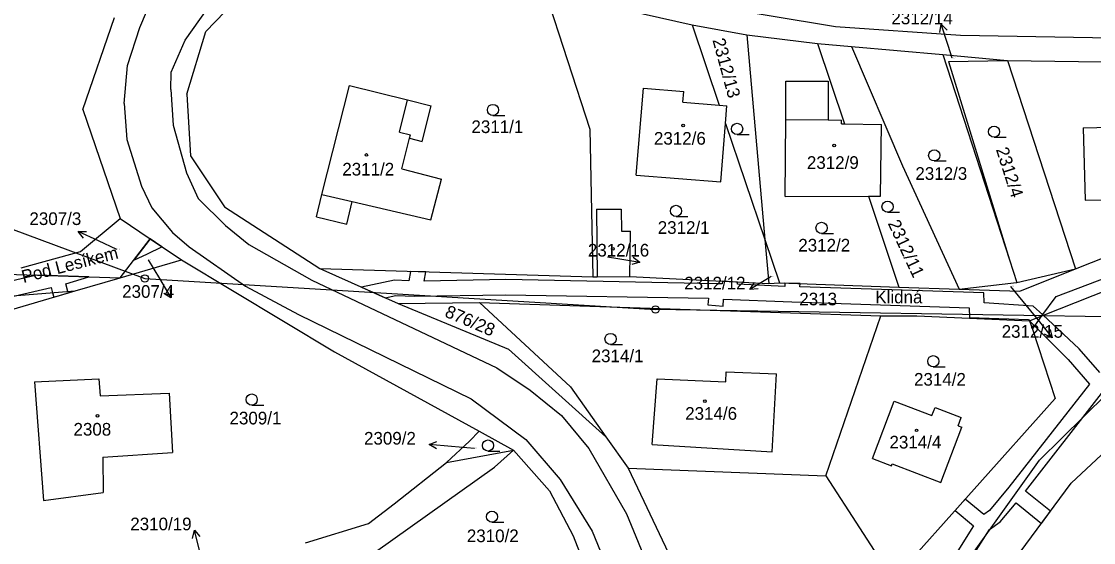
# Model space of a CAD drawing. Extents: x -785744 to -782822, y -1067550 to -1063910.
# Drawn here: x -783934.1 to -783790.4, y -1066249 to -1066179.1 of the extents above; entities that cross this region are included whole.
import ezdxf

# ---------------------------------------------------------------- set-up
doc = ezdxf.new("R2010")
doc.units = 0
for name, color, linetype in [('Hranice parcel', 7, 'Continuous'), ('Parcelní čísla', 7, 'Continuous'), ('Pop_ČP_popisy', 7, 'Continuous'), ('Poz_předměty', 7, 'Continuous'), ('Vnitřní kresba', 7, 'Continuous'), ('Věcná břemena k části', 7, 'Continuous'), ('Značky budov', 7, 'Continuous'), ('Značky kultur', 7, 'Continuous')]:
    doc.layers.add(name, color=color, linetype=linetype)

msp = doc.modelspace()

# ---------------------------------------------------------------- linework, layer by layer
at = {"layer": 'Hranice parcel'}
for points in [[(-783909.34, -1066180.43), (-783902.94, -1066173.72)], [(-783863.86, -1066175.06), (-783857.87, -1066193.55)], [(-783863.86, -1066175.06), (-783844.17, -1066179.53)], [(-783925.83, -1066190.9), (-783921.59, -1066178.56)], [(-783911.91, -1066188.85), (-783909.34, -1066180.43)], [(-783844.17, -1066179.53), (-783836.82, -1066180.86)], [(-783844.17, -1066179.53), (-783840.53, -1066190.31)], [(-783836.82, -1066180.86), (-783827.35, -1066182.05)], [(-783836.82, -1066180.86), (-783834.43, -1066208.35)], [(-783827.35, -1066182.05), (-783822.79, -1066182.45)], [(-783827.35, -1066182.05), (-783823.76, -1066192.82)], [(-783822.79, -1066182.45), (-783815.98, -1066198.44)], [(-783822.79, -1066182.45), (-783810.57, -1066183.52)], [(-783810.57, -1066183.52), (-783801.63, -1066211.05)], [(-783810.57, -1066183.52), (-783801.89, -1066184.32)], [(-783809.8, -1066184.43), (-783801.89, -1066184.32)], [(-783809.8, -1066184.43), (-783801.63, -1066211.05)], [(-783801.89, -1066184.32), (-783792.79, -1066212.28)], [(-783801.89, -1066184.32), (-783741.58, -1066185.18)], [(-783893.79, -1066202.3), (-783890.11, -1066187.67)], [(-783890.11, -1066187.67), (-783882.33, -1066189.61)], [(-783851.65, -1066199.69), (-783850.69, -1066188.02)], [(-783850.69, -1066188.02), (-783845.28, -1066188.49)], [(-783831.61, -1066192.25), (-783831.59, -1066187.1)], [(-783831.59, -1066187.1), (-783825.94, -1066187.08)], [(-783825.94, -1066187.08), (-783825.92, -1066192.28)], [(-783911.91, -1066188.85), (-783911.39, -1066197.12)], [(-783845.4, -1066189.89), (-783845.28, -1066188.49)], [(-783925.83, -1066190.9), (-783920.84, -1066205.51)], [(-783882.33, -1066189.61), (-783879.13, -1066190.41)], [(-783880.35, -1066195.17), (-783879.13, -1066190.41)], [(-783845.4, -1066189.89), (-783840.53, -1066190.31)], [(-783840.53, -1066190.31), (-783839.51, -1066190.4)], [(-783839.7, -1066192.75), (-783839.51, -1066190.4)], [(-783831.71, -1066202.55), (-783831.61, -1066192.25)], [(-783825.92, -1066192.28), (-783824.13, -1066192.32)], [(-783824.14, -1066192.82), (-783824.13, -1066192.32)], [(-783792.79, -1066212.28), (-783741.47, -1066191.93)], [(-783857.87, -1066193.55), (-783857.46, -1066213.35)], [(-783840.34, -1066200.61), (-783839.7, -1066192.75)], [(-783839.7, -1066192.75), (-783834.43, -1066208.35)], [(-783824.14, -1066192.82), (-783823.76, -1066192.82)], [(-783823.76, -1066192.82), (-783818.79, -1066192.9)], [(-783818.94, -1066202.52), (-783818.79, -1066192.9)], [(-783791.75, -1066193.35), (-783779.08, -1066193.03)], [(-783791.75, -1066193.35), (-783791.49, -1066203.06)], [(-783883.09, -1066198.83), (-783882.04, -1066194.74)], [(-783882.04, -1066194.74), (-783880.35, -1066195.17)], [(-783911.39, -1066197.12), (-783906.83, -1066203.94)], [(-783883.09, -1066198.83), (-783877.75, -1066200.23)], [(-783815.98, -1066198.44), (-783808.38, -1066215)], [(-783879.21, -1066205.69), (-783877.75, -1066200.23)], [(-783851.65, -1066199.69), (-783840.34, -1066200.61)], [(-783894.51, -1066205.3), (-783893.79, -1066202.3)], [(-783890.44, -1066206.26), (-783889.75, -1066203.25)], [(-783889.75, -1066203.25), (-783879.21, -1066205.69)], [(-783831.71, -1066202.55), (-783820.53, -1066202.53)], [(-783820.53, -1066202.53), (-783818.94, -1066202.52)], [(-783820.53, -1066202.53), (-783816.47, -1066214.72)], [(-783791.49, -1066203.06), (-783786.09, -1066203.01)], [(-783906.83, -1066203.94), (-783894.07, -1066212.24)], [(-783894.51, -1066205.3), (-783890.44, -1066206.26)], [(-783856.99, -1066204.28), (-783853.67, -1066204.25)], [(-783856.99, -1066204.28), (-783856.91, -1066213.34)], [(-783853.67, -1066204.25), (-783853.64, -1066207.22)], [(-783926.14, -1066209.96), (-783920.84, -1066205.51)], [(-783920.84, -1066205.51), (-783916.83, -1066208.23)], [(-783853.64, -1066207.22), (-783852.44, -1066207.21)], [(-783852.53, -1066213.3), (-783852.44, -1066207.21)], [(-783920.84, -1066213.48), (-783916.83, -1066208.23)], [(-783916.83, -1066208.23), (-783912.63, -1066211.08)], [(-783834.43, -1066208.35), (-783833.91, -1066214.26)], [(-783834.43, -1066208.35), (-783832.46, -1066214.17)], [(-783934.09, -1066212.15), (-783926.14, -1066209.96)], [(-783920.84, -1066213.48), (-783912.63, -1066211.08)], [(-783912.63, -1066211.08), (-783892.1, -1066223.39)], [(-783801.63, -1066211.05), (-783800.64, -1066214.09)], [(-783894.07, -1066212.24), (-783883.59, -1066216.92)], [(-783894.07, -1066212.24), (-783857.46, -1066213.35)], [(-783800.64, -1066214.09), (-783792.79, -1066212.28)], [(-783800.25, -1066215.28), (-783792.79, -1066212.28)], [(-783795.36, -1066215.99), (-783783.93, -1066211.64)], [(-783944.49, -1066212.71), (-783920.84, -1066213.48)], [(-783926.86, -1066215.24), (-783920.84, -1066213.48)], [(-783857.46, -1066213.35), (-783856.91, -1066213.34)], [(-783856.91, -1066213.34), (-783852.53, -1066213.3)], [(-783852.53, -1066213.3), (-783833.91, -1066214.26)], [(-783948.58, -1066221.6), (-783926.86, -1066215.24)], [(-783943.14, -1066216.53), (-783926.86, -1066215.24)], [(-783833.91, -1066214.26), (-783832.46, -1066214.17)], [(-783832.46, -1066214.17), (-783816.47, -1066214.72)], [(-783816.47, -1066214.72), (-783808.38, -1066215)], [(-783808.38, -1066215), (-783800.69, -1066214.1)], [(-783808.38, -1066215), (-783800.25, -1066215.28)], [(-783800.69, -1066214.1), (-783800.64, -1066214.09)], [(-783883.59, -1066216.92), (-783872.68, -1066216.79)], [(-783872.68, -1066216.79), (-783860.48, -1066228.09)], [(-783872.68, -1066216.79), (-783818.89, -1066218.59)], [(-783797.28, -1066218.59), (-783795.36, -1066215.99)], [(-783883.59, -1066216.92), (-783868.8, -1066223.04)], [(-783826.27, -1066240.03), (-783818.89, -1066218.59)], [(-783818.89, -1066218.59), (-783814.03, -1066218.59)], [(-783814.03, -1066218.59), (-783798.93, -1066219.25)], [(-783798.93, -1066219.25), (-783798.57, -1066220.35)], [(-783798.57, -1066220.35), (-783797.28, -1066218.59)], [(-783798.57, -1066220.35), (-783795.51, -1066229.67)], [(-783892.1, -1066223.39), (-783872.73, -1066234.05)], [(-783868.8, -1066223.04), (-783855.72, -1066234.8)], [(-783839.66, -1066227.42), (-783839.61, -1066226.1)], [(-783839.61, -1066226.1), (-783832.84, -1066226.35)], [(-783833.43, -1066236.84), (-783832.84, -1066226.35)], [(-783932.3, -1066227.42), (-783923.7, -1066227.02)], [(-783932.3, -1066227.42), (-783931.12, -1066243.36)], [(-783923.7, -1066227.02), (-783923.53, -1066229.3)], [(-783860.48, -1066228.09), (-783855.72, -1066234.8)], [(-783849.51, -1066235.86), (-783848.87, -1066227.03)], [(-783848.87, -1066227.03), (-783839.66, -1066227.42)], [(-783923.53, -1066229.3), (-783914.25, -1066228.96)], [(-783914.25, -1066228.96), (-783913.82, -1066236.91)], [(-783817.24, -1066254.02), (-783795.51, -1066229.67)], [(-783819.99, -1066237.73), (-783817.07, -1066230.05)], [(-783817.07, -1066230.05), (-783812.06, -1066231.96)], [(-783812.06, -1066231.96), (-783811.6, -1066230.89)], [(-783811.6, -1066230.89), (-783808.1, -1066232.23)], [(-783808.52, -1066233.32), (-783808.1, -1066232.23)], [(-783874.01, -1066235.41), (-783872.73, -1066234.05)], [(-783872.73, -1066234.05), (-783868.11, -1066236.59)], [(-783810.83, -1066240.95), (-783808, -1066233.52)], [(-783808.52, -1066233.32), (-783808, -1066233.52)], [(-783877.11, -1066238.24), (-783874.01, -1066235.41)], [(-783855.72, -1066234.8), (-783852.74, -1066239.02)], [(-783923.17, -1066237.53), (-783913.82, -1066236.91)], [(-783877.11, -1066238.24), (-783868.11, -1066236.59)], [(-783870.67, -1066238.88), (-783868.11, -1066236.59)], [(-783868.11, -1066236.59), (-783863.29, -1066242.07)], [(-783849.51, -1066235.86), (-783833.43, -1066236.84)], [(-783923.17, -1066237.53), (-783923.1, -1066242.29)], [(-783884.11, -1066243.79), (-783877.11, -1066238.24)], [(-783819.99, -1066237.73), (-783817.45, -1066238.7)], [(-783793.36, -1066241.03), (-783789.31, -1066237.25)], [(-783890.94, -1066253.34), (-783870.67, -1066238.88)], [(-783852.74, -1066239.02), (-783847.35, -1066250.42)], [(-783852.74, -1066239.02), (-783826.27, -1066240.03)], [(-783817.45, -1066238.7), (-783817.36, -1066238.46)], [(-783817.36, -1066238.46), (-783810.83, -1066240.95)], [(-783826.27, -1066240.03), (-783817.24, -1066254.02)], [(-783813.1, -1066267.78), (-783793.36, -1066241.03)], [(-783931.12, -1066243.36), (-783923.1, -1066242.29)], [(-783863.29, -1066242.07), (-783860.11, -1066248.11)], [(-783887.55, -1066246.46), (-783884.11, -1066243.79)], [(-783896, -1066249.04), (-783887.55, -1066246.46)], [(-783860.11, -1066248.11), (-783858.95, -1066251.09)]]:
    msp.add_lwpolyline(points, dxfattribs=at)
at = {"layer": 'Pop_ČP_popisy'}
for p, q in [((-783809.87, -1066182.32), (-783810.78, -1066179.46)), ((-783923.74, -1066208.53), (-783926.47, -1066207.28)), ((-783854.13, -1066210.88), (-783851.17, -1066211.36)), ((-783915.57, -1066213.58), (-783914.04, -1066216.16)), ((-783833.86, -1066213.48), (-783836.42, -1066215.04)), ((-783797.8, -1066219.18), (-783795.92, -1066221.52)), ((-783876.42, -1066236.11), (-783879.41, -1066235.86)), ((-783910.16, -1066250.27), (-783910.89, -1066247.36))]:
    msp.add_line(p, q, dxfattribs=at)
for points in [[(-783810.96, -1066180.57), (-783810.78, -1066179.46), (-783810, -1066180.26)], [(-783809.32, -1066184.02), (-783809.87, -1066182.32)], [(-783925.77, -1066208.15), (-783926.47, -1066207.28), (-783925.35, -1066207.24)], [(-783921.29, -1066209.66), (-783923.74, -1066208.53)], [(-783917.06, -1066211.06), (-783915.57, -1066213.58)], [(-783855.51, -1066210.65), (-783854.13, -1066210.88)], [(-783852.08, -1066210.71), (-783851.17, -1066211.36), (-783852.24, -1066211.7)], [(-783833.59, -1066213.32), (-783833.86, -1066213.48)], [(-783914.12, -1066215.05), (-783914.04, -1066216.16), (-783914.98, -1066215.56)], [(-783835.31, -1066214.95), (-783836.42, -1066215.04), (-783835.83, -1066214.09)], [(-783801.48, -1066214.62), (-783797.8, -1066219.18)], [(-783796.16, -1066220.42), (-783795.92, -1066221.52), (-783796.93, -1066221.05)], [(-783878.45, -1066236.44), (-783879.41, -1066235.86), (-783878.37, -1066235.44)], [(-783873.33, -1066236.37), (-783876.42, -1066236.11)], [(-783911.13, -1066248.45), (-783910.89, -1066247.36), (-783910.17, -1066248.21)]]:
    msp.add_lwpolyline(points, dxfattribs=at)
at = {"layer": 'Poz_předměty'}
for points in [[(-783989.25, -1066186.87), (-783917.53, -1066213.56)], [(-783917.53, -1066213.56), (-783849.08, -1066217.73)], [(-783783.28, -1066218.82), (-783849.08, -1066217.73)]]:
    msp.add_lwpolyline(points, dxfattribs=at)
for centre in [(-783917.53, -1066213.56), (-783849.08, -1066217.73)]:
    msp.add_circle(centre, 0.5, dxfattribs=at)
at = {"layer": 'Vnitřní kresba'}
for points in [[(-783918.2, -1066179.88), (-783916.26, -1066175.31)], [(-783912.12, -1066181.57), (-783908.21, -1066176.01)], [(-783842.99, -1066176.75), (-783824.95, -1066179.74)], [(-783919.87, -1066185), (-783918.2, -1066179.88)], [(-783824.95, -1066179.74), (-783808.19, -1066180.92)], [(-783913.99, -1066185.88), (-783912.12, -1066181.57)], [(-783808.19, -1066180.92), (-783729.85, -1066182.3)], [(-783920.32, -1066190.09), (-783919.87, -1066185)], [(-783914.04, -1066188.22), (-783913.99, -1066185.88)], [(-783914.04, -1066188.22), (-783913.75, -1066193.01)], [(-783920.32, -1066190.09), (-783919.93, -1066194.91)], [(-783883.39, -1066193.93), (-783882.33, -1066189.61)], [(-783831.61, -1066192.25), (-783825.92, -1066192.28)], [(-783913.75, -1066193.01), (-783911.94, -1066199.38)], [(-783919.93, -1066194.91), (-783917.98, -1066201.2)], [(-783883.39, -1066193.93), (-783881.93, -1066194.3)], [(-783882.04, -1066194.74), (-783881.93, -1066194.3)], [(-783911.94, -1066199.38), (-783910.37, -1066202.85)], [(-783917.98, -1066201.2), (-783916.59, -1066204.1)], [(-783893.79, -1066202.3), (-783889.75, -1066203.25)], [(-783797.28, -1066218.59), (-783756.46, -1066202.38)], [(-783910.37, -1066202.85), (-783906.73, -1066206.46)], [(-783916.59, -1066204.1), (-783913.83, -1066207.39)], [(-783906.73, -1066206.46), (-783903.6, -1066208.99)], [(-783913.83, -1066207.39), (-783911.59, -1066209.33)], [(-783911.59, -1066209.33), (-783904.02, -1066214.58)], [(-783903.6, -1066208.99), (-783895.15, -1066213.79)], [(-783895.15, -1066213.79), (-783870.34, -1066225.56)], [(-783904.02, -1066214.58), (-783896.93, -1066218.42)], [(-783896.93, -1066218.42), (-783873.81, -1066229.72)], [(-783798.93, -1066219.25), (-783797.28, -1066218.59)], [(-783797.6, -1066237.93), (-783782.66, -1066223.17)], [(-783870.34, -1066225.56), (-783865.86, -1066228.56)], [(-783873.81, -1066229.72), (-783866.46, -1066235.17)], [(-783865.86, -1066228.56), (-783861.7, -1066231.97)], [(-783861.7, -1066231.97), (-783858, -1066236.39)], [(-783866.46, -1066235.17), (-783861.87, -1066240.53)], [(-783858, -1066236.39), (-783852.97, -1066245.15)], [(-783819.5, -1066268.65), (-783797.6, -1066237.93)], [(-783861.87, -1066240.53), (-783857.55, -1066247.49)], [(-783852.97, -1066245.15), (-783849.77, -1066252.97)], [(-783857.55, -1066247.49), (-783854.61, -1066254.68)]]:
    msp.add_lwpolyline(points, dxfattribs=at)
at = {"layer": 'Věcná břemena k části'}
for p, q in [((-783882.16, -1066213.87), (-783884.05, -1066213.78)), ((-783881.91, -1066212.61), (-783882.16, -1066213.87)), ((-783879.85, -1066212.67), (-783881.91, -1066212.61)), ((-783880.1, -1066213.92), (-783879.85, -1066212.67)), ((-783869.15, -1066213.69), (-783880.1, -1066213.92)), ((-783840.89, -1066214.3), (-783869.15, -1066213.69)), ((-783840.12, -1066213.94), (-783840.14, -1066214.3)), ((-783838.09, -1066214.04), (-783840.12, -1066213.94)), ((-783840.14, -1066214.3), (-783840.89, -1066214.3)), ((-783838.11, -1066214.35), (-783838.09, -1066214.04)), ((-783831.74, -1066214.62), (-783838.11, -1066214.35)), ((-783831.73, -1066214.2), (-783831.74, -1066214.62)), ((-783829.7, -1066214.26), (-783831.73, -1066214.2)), ((-783829.72, -1066214.7), (-783829.7, -1066214.26)), ((-783805.07, -1066215.51), (-783829.72, -1066214.7)), ((-783929.73, -1066216.08), (-783927.78, -1066215.51)), ((-783883.87, -1066215.84), (-783881.39, -1066215.95)), ((-783881.39, -1066215.95), (-783869.19, -1066215.75)), ((-783869.19, -1066215.75), (-783841.98, -1066216.19)), ((-783841.98, -1066216.19), (-783842.05, -1066217.11)), ((-783840.03, -1066217.27), (-783839.95, -1066216.36)), ((-783839.95, -1066216.36), (-783830.8, -1066216.71)), ((-783830.8, -1066216.71), (-783807.05, -1066217.51)), ((-783805.02, -1066216.82), (-783805.07, -1066215.51)), ((-783798.44, -1066217.26), (-783805.02, -1066216.82)), ((-783842.05, -1066217.11), (-783840.03, -1066217.27)), ((-783807.05, -1066217.51), (-783807, -1066218.8)), ((-783807, -1066218.8), (-783799.09, -1066219.09)), ((-783799.09, -1066219.09), (-783798.93, -1066219.25)), ((-783789.53, -1066226.19), (-783792.29, -1066223.01)), ((-783793.77, -1066224.43), (-783790.91, -1066227.73)), ((-783790.91, -1066227.73), (-783801.71, -1066241.59)), ((-783799.48, -1066242.09), (-783789.31, -1066229)), ((-783801.71, -1066241.59), (-783804.3, -1066244.69)), ((-783796.13, -1066244.79), (-783799.48, -1066242.09)), ((-783807.58, -1066243.19), (-783808.93, -1066244.71)), ((-783805.06, -1066245.26), (-783807.58, -1066243.19)), ((-783802.9, -1066246.21), (-783800.75, -1066243.67)), ((-783800.75, -1066243.67), (-783797.34, -1066246.43)), ((-783808.93, -1066244.71), (-783806.44, -1066246.76)), ((-783804.3, -1066244.69), (-783805.06, -1066245.26)), ((-783797.34, -1066246.43), (-783796.13, -1066244.79)), ((-783806.44, -1066246.76), (-783810.44, -1066253.07)), ((-783804.33, -1066247.26), (-783802.9, -1066246.21)), ((-783808.76, -1066254.25), (-783804.33, -1066247.26))]:
    msp.add_line(p, q, dxfattribs=at)
for points in [[(-783916.83, -1066208.23), (-783919.02, -1066211.09), (-783917.19, -1066210.26)], [(-783917.19, -1066210.26), (-783915.23, -1066209.32), (-783916.83, -1066208.23)], [(-783925.04, -1066213.34), (-783932, -1066213.12), (-783938.93, -1066214.72)], [(-783928.12, -1066214.28), (-783925.04, -1066213.34)], [(-783884.05, -1066213.78), (-783888.48, -1066214.74)], [(-783938.43, -1066216.7), (-783934.89, -1066215.88), (-783930.09, -1066214.76)], [(-783930.09, -1066214.76), (-783929.89, -1066215.48), (-783929.73, -1066216.08)], [(-783927.78, -1066215.51), (-783927.83, -1066215.32), (-783928.12, -1066214.28)], [(-783888.48, -1066214.74), (-783885.31, -1066216.15), (-783883.87, -1066215.84)], [(-783792.29, -1066223.01), (-783797.17, -1066218.44), (-783798.44, -1066217.26)], [(-783798.93, -1066219.25), (-783798.26, -1066219.92), (-783793.77, -1066224.43)]]:
    msp.add_lwpolyline(points, dxfattribs=at)
at = {"layer": 'Značky budov'}
for centre in [(-783845.39, -1066193.03), (-783825.13, -1066195.73), (-783887.83, -1066196.99), (-783854.8, -1066209.59), (-783842.45, -1066230.02), (-783923.88, -1066231.99), (-783814.08, -1066233.94)]:
    msp.add_circle(centre, 0.175, dxfattribs=at)
at = {"layer": 'Značky kultur'}
for p, q in [((-783870.87, -1066191.7), (-783869.27, -1066191.7)), ((-783838.14, -1066194.24), (-783836.54, -1066194.24)), ((-783803.7, -1066194.62), (-783802.1, -1066194.62)), ((-783811.72, -1066197.8), (-783810.12, -1066197.8)), ((-783846.33, -1066205.25), (-783844.73, -1066205.25)), ((-783817.98, -1066204.68), (-783816.38, -1066204.68)), ((-783826.82, -1066207.53), (-783825.22, -1066207.53)), ((-783855.1, -1066222.43), (-783853.5, -1066222.43)), ((-783811.85, -1066225.42), (-783810.25, -1066225.42)), ((-783903.2, -1066230.56), (-783901.6, -1066230.56)), ((-783871.53, -1066236.73), (-783869.93, -1066236.73)), ((-783871, -1066246.28), (-783869.4, -1066246.28))]:
    msp.add_line(p, q, dxfattribs=at)
for centre in [(-783870.87, -1066190.95), (-783838.14, -1066193.49), (-783803.7, -1066193.87), (-783811.72, -1066197.05), (-783846.33, -1066204.5), (-783817.98, -1066203.93), (-783826.82, -1066206.78), (-783855.1, -1066221.68), (-783811.85, -1066224.67), (-783903.2, -1066229.81), (-783871.53, -1066235.98), (-783871, -1066245.53)]:
    msp.add_circle(centre, 0.75, dxfattribs=at)

# ---------------------------------------------------------------- texts
at = {"layer": 'Parcelní čísla'}
for s, rotation, p in [('2312/13', 285.2318, (-783841.46, -1066181.56)), ('2312/4', 287.7549, (-783803.47, -1066196.25)), ('2312/11', 294.957, (-783817.98, -1066206.16)), ('876/28', 336.8291, (-783877.45, -1066218.64))]:
    msp.add_text(s, height=1.7, rotation=rotation, dxfattribs=at).set_placement(p)
for s, height, p in [('2312/14', 0.1, (-783809.32, -1066184.02)), ('2311/1', 1.7, (-783873.75, -1066194.05)), ('2312/6', 1.7, (-783849.29, -1066195.61)), ('2311/2', 1.7, (-783891.06, -1066199.75)), ('2312/9', 1.7, (-783828.79, -1066198.86)), ('2312/3', 1.7, (-783814.25, -1066200.33)), ('2312/1', 1.7, (-783848.78, -1066207.58)), ('2312/2', 1.7, (-783829.94, -1066209.95)), ('2307/3', 0.1, (-783921.29, -1066209.66)), ('2307/4', 0.1, (-783917.06, -1066211.06)), ('2312/16', 0.1, (-783855.51, -1066210.65)), ('2312/12', 0.1, (-783833.59, -1066213.32)), ('2312/15', 0.1, (-783801.48, -1066214.62)), ('2313', 1.7, (-783829.81, -1066217.17)), ('2314/1', 1.7, (-783857.64, -1066224.8)), ('2314/2', 1.7, (-783814.43, -1066227.95)), ('2314/6', 1.7, (-783845.1, -1066232.53)), ('2309/1', 1.7, (-783906.18, -1066233.15)), ('2308', 1.7, (-783927.09, -1066234.65)), ('2314/4', 1.7, (-783817.72, -1066236.38)), ('2309/2', 0.1, (-783873.33, -1066236.37)), ('2310/2', 1.7, (-783874.37, -1066248.95))]:
    msp.add_text(s, height=height, dxfattribs=at).set_placement(p)
at = {"layer": 'Pop_ČP_popisy'}
for s, p in [('2312/14', (-783817.46, -1066179.46)), ('2307/3', (-783933, -1066206.39)), ('2312/16', (-783858.14, -1066210.62)), ('2312/12', (-783845.23, -1066215.04)), ('2307/4', (-783920.57, -1066216.16)), ('Klidná', (-783819.62, -1066216.9)), ('2312/15', (-783802.68, -1066221.52)), ('2309/2', (-783888.15, -1066235.86)), ('2310/19', (-783919.48, -1066247.36))]:
    msp.add_text(s, height=1.7, dxfattribs=at).set_placement(p)
msp.add_text('Pod Lesíkem', height=1.7, rotation=14.5386, dxfattribs=at).set_placement((-783933.8, -1066214.18))

doc.saveas('drawing.dxf')
